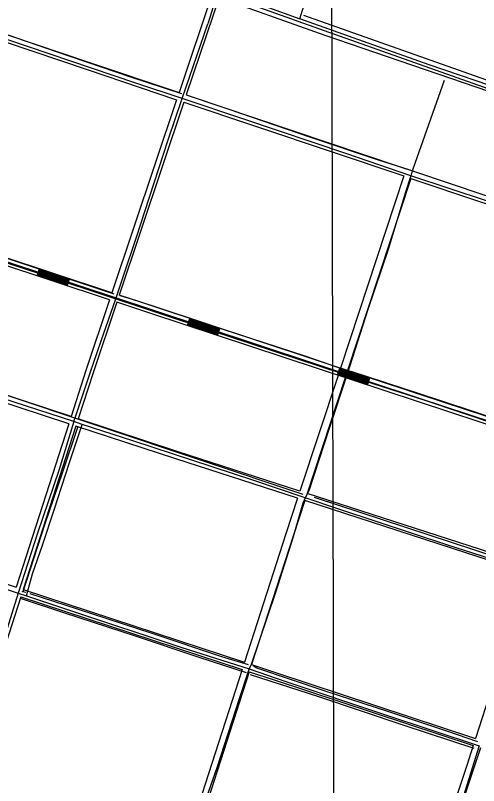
# Model space of a CAD drawing. Extents: x 3361039 to 3398939, y 576572 to 602007.
# Drawn here: x 3369138 to 3370968, y 594666 to 597709 of the extents above; entities that cross this region are included whole.
import ezdxf

# ---------------------------------------------------------------- set-up
doc = ezdxf.new("R2010")
doc.units = 0
for name, color, linetype in [('V-DTCH-CNTR', 7, 'Continuous'), ('V-GRID-MAJR', 7, 'Continuous'), ('V-ROAD-CNTR', 7, 'Continuous'), ('V-TOPO-SHOR', 7, 'Continuous')]:
    doc.layers.add(name, color=color, linetype=linetype)

msp = doc.modelspace()

# ---------------------------------------------------------------- linework, layer by layer
at = {"layer": 'V-DTCH-CNTR'}
for points in [[(3369022.451, 598121.85), (3369270.505, 598033.372), (3369324.705, 598015.469), (3369517.1720000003, 597951.895), (3369758.3850000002, 597868.992), (3369938.91, 597806.824), (3369897.985, 597675.367)], [(3370137.917, 597740.367), (3370261.548, 597695.7490000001), (3370305.023, 597837.215)], [(3371616.427, 596778.389), (3371343.142, 596865.719), (3371279.7770000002, 596886.005), (3371003.235, 596974.534), (3370699.681, 597074.837), (3370447.502, 597161.3690000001), (3370040.335, 597299.158), (3369797.275, 597380.017), (3369609.363, 597442.53), (3369103.6380000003, 597614.241), (3368901.443, 597682.103), (3368869.7970000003, 597692.724), (3368823.373, 597708.305)], [(3369368.548, 596103.915), (3369378.2290000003, 596130.42), (3369432.954, 596296.285), (3369476.562, 596422.712), (3369534.555, 596588.8150000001), (3369567.792, 596687.379), (3369614.89, 596828.7710000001), (3369667.552, 596991.241), (3369741.678, 597216.931), (3369797.275, 597380.017), (3369897.985, 597675.367)], [(3372273.663, 597514.294), (3372172.758, 597249.256), (3372093.349, 597053.564), (3371814.7, 597155.907), (3371758.919, 597174.973), (3371516.978, 597257.676), (3371145.8540000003, 597386.411), (3371074.2660000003, 597410.719), (3370772.678, 597513.117), (3370412.447, 597641.113), (3370261.548, 597695.7490000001)], [(3366792.67, 597494.087), (3366967.377, 597437.269), (3367346.6950000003, 597312.572), (3367679.073, 597196.992), (3367732.328, 597180.098), (3367923.809, 597119.354), (3368411.211, 596958.643), (3368599.307, 596896.693), (3368608.501, 596893.664), (3368641.846, 596882.683), (3368880.256, 596804.1630000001), (3369236.467, 596687.769), (3369534.555, 596588.8150000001), (3369626.654, 596558.245), (3369979.457, 596441.867), (3370432.188, 596292.245), (3370447.838, 596287.213), (3370759.855, 596186.906), (3371178.583, 596046.327)], [(3370832.1210000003, 597451.808), (3370708.264, 597101.09), (3370701.338, 597080.0160000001), (3370699.681, 597074.837), (3370679.1580000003, 597010.675), (3370611.156, 596784.272), (3370530.154, 596546.3640000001), (3370447.838, 596287.213), (3370377.887, 596077.166), (3370297.517, 595831.082), (3370283.181, 595802.93), (3370272.845, 595781.197), (3370234.654, 595649.289), (3370166.007, 595429.0210000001), (3370069.0810000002, 595144.8910000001), (3370061.194, 595126.7710000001), (3370058.733, 595121.112), (3370020.626, 595004.1900000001), (3369934.005, 594736.346), (3369857.197, 594518.167)], [(3371183.7460000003, 595507.254), (3370846.559, 595615.37), (3370418.986, 595757.362), (3370283.181, 595802.93), (3370076.3880000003, 595872.319), (3369601.218, 596027.514), (3369401.738, 596093.015), (3369368.548, 596103.915), (3369132.846, 596181.308), (3368640.005, 596343.414), (3368486.518, 596391.704), (3368448.542, 596403.652), (3368384.3880000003, 596423.835), (3367956.8170000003, 596566.507), (3367576.751, 596688.987), (3367535.339, 596702.334), (3367109.807, 596844.314), (3366655.034, 596993.947), (3366635.7770000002, 597000.16), (3366371.556, 597085.421), (3366020.116, 597201.79)], [(3369368.548, 596103.915), (3369308.9, 595910.153), (3369225.123, 595663.408), (3369148.171, 595426.627)], [(3369181.666, 595415.402), (3369205.304, 595502.442), (3369245.437, 595615.948), (3369291.161, 595755.304), (3369352.132, 595942.245), (3369401.738, 596093.015)], [(3368227.776, 595734.126), (3368266.131, 595721.154), (3368399.75, 595675.96), (3368808.965, 595538.841), (3369148.171, 595426.627), (3369071.914, 595185.286), (3368980.5, 594912.024), (3368909.096, 594686.322), (3368845.125, 594498.229)], [(3369148.171, 595426.627), (3369181.666, 595415.402), (3369354.819, 595357.373), (3369791.2290000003, 595212.609), (3370061.194, 595126.7710000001), (3370206.662, 595077.606), (3370596.163, 594947.407), (3370970.713, 594822.737), (3370888.218, 594561.682), (3370777.4250000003, 594233.363), (3370722.819, 594088.611), (3370717.984, 594076.378), (3370707.732, 594069.626), (3370689.345, 594069.726), (3370524.073, 594108.786), (3370157.467, 594192.549), (3369777.54, 594277.527)]]:
    msp.add_lwpolyline(points, dxfattribs=at)
at = {"layer": 'V-GRID-MAJR'}
msp.add_spline([(3370427.3540000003, 581971.503), (3370412.373, 588030.703), (3370397.386, 594091.837), (3370382.399, 600152.99), (3370382.394, 600154.905)], degree=3, dxfattribs=at)
at = {"layer": 'V-ROAD-CNTR'}
for p, q in [((3369223.680515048, 596679.256614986), (3369233.090496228, 596707.7425580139)), ((3369342.3722776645, 596640.047693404), (3369351.7822588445, 596668.5336364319)), ((3369817.131328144, 596483.2030070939), (3369826.54330932, 596511.6889501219)), ((3369935.820090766, 596443.987085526), (3369945.232071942, 596472.4720285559)), ((3370410.5741412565, 596287.1203992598), (3370419.9861224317, 596315.6063422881)), ((3370529.2629038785, 596247.9044776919), (3370538.674885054, 596276.389420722))]:
    msp.add_line(p, q, dxfattribs=at)
for points in [[(3369917.9351265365, 597802.813367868), (3369784.3643936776, 597404.2571649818)], [(3369946.326069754, 597793.1193872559), (3369812.8023368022, 597394.7031840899)], [(3369946.3250697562, 597793.1193872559), (3370102.821756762, 597739.6894941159), (3370228.566505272, 597695.196583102)], [(3368887.112188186, 597706.11756126), (3369430.293101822, 597523.2049270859), (3369784.3643936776, 597404.2571649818)], [(3370276.506409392, 597710.05755338), (3371061.7078389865, 597432.227109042)], [(3368877.249207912, 597677.783617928), (3369420.7291209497, 597494.770983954), (3369774.8314127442, 597375.8122218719)], [(3370228.566505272, 597695.196583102), (3370253.568455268, 597686.3506007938)], [(3370253.568455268, 597686.3506007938), (3371049.717862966, 597404.647164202)], [(3369774.8314127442, 597375.8122218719), (3369519.255923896, 596613.208747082)], [(3369803.270355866, 597366.25824098), (3369547.7418669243, 596603.7987659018)], [(3369803.2693558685, 597366.25824098), (3370671.9866184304, 597074.4188246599)], [(3369812.8023368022, 597394.704184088), (3370654.063654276, 597112.087749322)], [(3373721.296519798, 595208.183557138), (3372393.085176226, 595650.3906727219), (3370734.988492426, 596195.726582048), (3369677.389607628, 596545.1738831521), (3368410.5241413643, 596963.67404615), (3367727.18750804, 597179.0386154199)], [(3370658.189646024, 597110.7017520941), (3370714.630533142, 597091.7407900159)], [(3370714.630533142, 597091.7407900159), (3370988.688985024, 596999.671974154), (3371469.694023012, 596854.2092650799), (3371606.1207501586, 596799.9913735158)], [(3370671.987618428, 597074.4188246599), (3370421.8451187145, 596314.991343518)], [(3370700.4265615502, 597064.865843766), (3370450.331061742, 596305.5793623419)], [(3370700.424561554, 597064.864843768), (3370979.569003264, 596971.088031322), (3371459.794042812, 596825.8613217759), (3371595.535771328, 596771.9154296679)], [(3369519.255923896, 596613.208747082), (3368619.1247241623, 596910.561152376)], [(3369509.7229429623, 596584.7648039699), (3368609.6217431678, 596882.106209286)], [(3369348.012266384, 596657.1416592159), (3369229.3215037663, 596696.3505807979)], [(3369348.9532645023, 596659.9896535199), (3369230.2625018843, 596699.1985751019)], [(3369349.8942626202, 596662.8386478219), (3369231.203500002, 596702.0475694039)], [(3369350.8352607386, 596665.6866421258), (3369232.1444981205, 596704.8955637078)], [(3369343.307275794, 596642.8986877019), (3369224.616513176, 596682.107609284)], [(3369344.248273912, 596645.7466820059), (3369225.5575112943, 596684.9556035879)], [(3369345.18927203, 596648.5956763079), (3369226.4985094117, 596687.8045978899)], [(3369346.130270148, 596651.4436706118), (3369227.43950753, 596690.6525921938)], [(3369347.0712682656, 596654.2926649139), (3369228.380505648, 596693.5015864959)], [(3369509.7229429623, 596584.7648039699), (3369416.2311299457, 596305.7973619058), (3369357.6832470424, 596124.233725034)], [(3369538.2098859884, 596575.3538227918), (3369444.731072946, 596296.427380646), (3369386.18419004, 596114.8687437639)], [(3371337.933286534, 595981.6320102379), (3370730.2925018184, 596181.4806105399), (3369672.684617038, 596530.9309116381), (3369538.2098859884, 596575.3538227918)], [(3371341.07028026, 596012.1809491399), (3370739.684483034, 596209.972553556), (3369682.09359822, 596559.416854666), (3369547.7418669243, 596603.7987659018)], [(3369936.756088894, 596446.8370798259), (3369818.067326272, 596486.0540013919)], [(3369937.697087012, 596449.6850741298), (3369819.0083243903, 596488.9019956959)], [(3369938.639085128, 596452.5340684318), (3369819.950322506, 596491.7509899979)], [(3369939.5800832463, 596455.3820627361), (3369820.8913206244, 596494.5989843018)], [(3369940.5210813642, 596458.2310570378), (3369821.832318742, 596497.4479786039)], [(3369941.462079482, 596461.0800513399), (3369822.77331686, 596500.2969729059)], [(3369942.4030776, 596463.9280456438), (3369823.714314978, 596503.1449672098)], [(3369943.3450757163, 596466.7770399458), (3369824.6563130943, 596505.9939615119)], [(3369944.2860738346, 596469.6250342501), (3369825.597311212, 596508.841955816)], [(3369348.476265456, 596095.6797821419), (3368446.612069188, 596392.0001894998)], [(3369357.6832470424, 596124.2327250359), (3368456.0750502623, 596420.4681325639)], [(3370533.963894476, 596262.1484492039), (3370415.275131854, 596301.36537077)], [(3370534.9048925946, 596264.997443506), (3370416.216129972, 596304.214365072)], [(3370535.845890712, 596267.8454378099), (3370417.15712809, 596307.062359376)], [(3370536.787888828, 596270.694432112), (3370418.0991262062, 596309.911353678)], [(3370537.7288869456, 596273.542426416), (3370419.0401243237, 596312.7593479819)], [(3370412.460137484, 596286.497400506), (3370261.94243852, 595829.528314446)], [(3370440.945080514, 596277.0854193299), (3370290.485381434, 595820.2913329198)], [(3370530.1989020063, 596250.754471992), (3370411.5101393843, 596289.9713935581)], [(3370531.139900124, 596253.6024662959), (3370412.4511375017, 596292.819387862)], [(3370532.0818982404, 596256.451460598), (3370413.3931356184, 596295.668382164)], [(3370533.0228963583, 596259.299454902), (3370414.3341337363, 596298.516376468)], [(3369348.475265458, 596095.6817821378), (3369140.222681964, 595449.8730737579)], [(3370261.94243852, 595829.5263144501), (3369781.1564000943, 595985.0950033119), (3369386.18419004, 596114.8687437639)], [(3369376.977208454, 596086.316800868), (3369168.566625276, 595440.016093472)], [(3370252.55745729, 595801.0313714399), (3369771.856418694, 595956.573060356), (3369376.977208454, 596086.31580087)], [(3371177.3216077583, 595532.9709075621), (3370975.383011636, 595598.67677615), (3370290.485381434, 595820.290332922)], [(3370252.5564572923, 595801.034371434), (3370206.306549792, 595660.6196522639), (3370042.54787731, 595153.496666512)], [(3370281.1004002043, 595791.7973899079), (3370234.8284927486, 595651.3176708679), (3370071.0548202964, 595144.1516852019)], [(3371167.206627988, 595504.7139640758), (3370966.1250301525, 595570.140833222), (3370281.1004002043, 595791.7953899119)], [(3368235.1404921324, 595755.79146192), (3368282.5133973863, 595740.5824923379), (3369140.222681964, 595449.8730737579)], [(3371167.20562799, 595504.715964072), (3371151.2956598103, 595460.2720529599), (3370955.57105126, 594852.4312686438)], [(3369168.566625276, 595440.016093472), (3370042.5468773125, 595153.496666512)], [(3369159.358643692, 595411.4641505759), (3368868.6832250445, 594510.054953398)], [(3369159.358643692, 595411.4641505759), (3370033.3278957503, 595124.94772361)], [(3370071.053820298, 595144.1506852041), (3370165.203631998, 595113.2857469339), (3370955.57105126, 594852.430268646)], [(3370033.328895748, 595124.948723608), (3369767.11842817, 594300.558372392)], [(3370061.835838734, 595115.6027423), (3369796.437369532, 594293.728386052)], [(3370061.835838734, 595115.6027423), (3370155.829650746, 595084.7878039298), (3370946.375069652, 594823.8733257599)], [(3370946.37606965, 594823.8753257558), (3370921.0821202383, 594745.322482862), (3370711.674539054, 594119.1747351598)], [(3370974.865012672, 594814.4723445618), (3370949.58606323, 594735.9665015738), (3370737.954486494, 594103.167767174)]]:
    msp.add_lwpolyline(points, dxfattribs=at)
at = {"layer": 'V-TOPO-SHOR'}
for p, q in [((3368508.351402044, 596407.1809783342), (3370273.3317102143, 595817.884365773)), ((3370318.089371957, 595805.2301108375), (3372108.625313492, 595216.0041049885))]:
    msp.add_line(p, q, dxfattribs=at)
for points in [[(3370160.889, 597700.179), (3369983.4930000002, 597763.8250000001), (3369942.044, 597779.475)], [(3369795.669, 597399.477), (3369593.769, 597464.618), (3369300.803, 597564.317), (3369001.045, 597667.458), (3368885.489, 597706.2390000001)], [(3371741.3140000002, 597147.563), (3371590.438, 597203.566), (3371409.63, 597265.184), (3371351.17, 597284.578), (3371282.517, 597308.116), (3371007.9420000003, 597408.392), (3370708.184, 597511.534), (3370362.203, 597629.914), (3370160.889, 597700.179)], [(3370697.705, 597096.848), (3370567.859, 597138.431), (3370300.714, 597227.773), (3369981.92, 597336.466), (3369813.345, 597393.931)], [(3369527.703, 596606.895), (3369283.673, 596689.296), (3369009.041, 596779.357), (3368660.315, 596894.35)], [(3370446.0870000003, 596305.5380000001), (3370282.96, 596362.97), (3369958.7, 596468.2930000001), (3369613.377, 596582.583), (3369552.864, 596600.626)], [(3371350.201, 596009.707), (3371113.6410000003, 596087.979), (3370810.463, 596188.415), (3370463.774, 596302.034)], [(3369383.12, 596080.59), (3369324.248, 595903.852), (3369252.9450000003, 595695.855), (3369167.5270000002, 595432.007)], [(3369178.59, 595429.307), (3369167.5270000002, 595432.007), (3369164.31, 595432.791)], [(3370058.923, 595143.142), (3369952.861, 595175.061), (3369678.241, 595267.165), (3369383.208, 595362.7880000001), (3369196.267, 595423.759)], [(3370050.305, 595111.6950000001), (3369863.362, 595171.984), (3369616.608, 595254.4), (3369329.057, 595347.9400000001), (3369158.438, 595405.415)], [(3370965.036, 594839.129), (3370846.08, 594879.29), (3370612.921, 594956.863), (3370361.396, 595038.625), (3370092.222, 595130.019), (3370077.292, 595139.634)], [(3370950.997, 594812.479), (3370674.327, 594903.234), (3370336.484, 595016.121), (3370066.609, 595104.1140000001)]]:
    msp.add_lwpolyline(points, dxfattribs=at)

doc.saveas('drawing.dxf')
